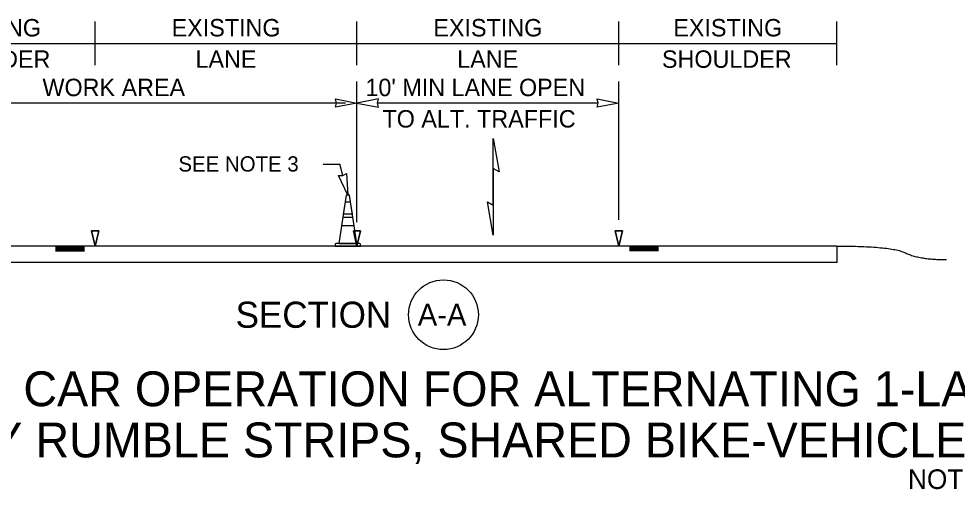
# Model space of a CAD drawing. Extents: x 99999.1 to 100095.7, y 99995 to 100010.7.
# Drawn here: x 100004.94 to 100009.243, y 100001.18 to 100003.339 of the extents above; entities that cross this region are included whole.
import ezdxf

# ---------------------------------------------------------------- set-up
doc = ezdxf.new("R2010")
doc.units = 0
for name, color, linetype in [('SH_DE_DetailHeading1Text', 7, 'Continuous'), ('TR_WZ_TrafficConeElev', 7, 'Continuous'), ('TR_WZ_WorkZoneDetails', 7, 'Continuous'), ('TR_WZ_WorkZoneTextCurrent', 7, 'Continuous')]:
    doc.layers.add(name, color=color, linetype=linetype)

msp = doc.modelspace()

# ---------------------------------------------------------------- linework, layer by layer
at = {"layer": 'TR_WZ_TrafficConeElev'}
for p, q in [((100006.4363, 100002.4976), (100006.428, 100002.4434)), ((100006.4616, 100002.4976), (100006.4363, 100002.4976)), ((100006.4699, 100002.4434), (100006.4616, 100002.4976)), ((100006.4255, 100002.4268), (100006.4197, 100002.3893)), ((100006.4724, 100002.4268), (100006.4255, 100002.4268)), ((100006.428, 100002.4434), (100006.4699, 100002.4434)), ((100006.4782, 100002.3893), (100006.4724, 100002.4268)), ((100006.4197, 100002.3893), (100006.4782, 100002.3893)), ((100006.3953, 100002.308), (100006.3911, 100002.3038)), ((100006.3911, 100002.3038), (100006.3911, 100002.2955)), ((100006.3911, 100002.2955), (100006.5068, 100002.2955)), ((100006.4073, 100002.308), (100006.3953, 100002.308)), ((100006.5068, 100002.3038), (100006.5026, 100002.308)), ((100006.5068, 100002.2955), (100006.5068, 100002.3038))]:
    msp.add_line(p, q, dxfattribs=at)
msp.add_lwpolyline([(100006.4073, 100002.308), (100006.4906, 100002.308), (100006.4568, 100002.5288), (100006.4411, 100002.5288)], close=True, dxfattribs=at)
msp.add_lwpolyline([(100006.4073, 100002.308), (100006.4906, 100002.308), (100006.4568, 100002.5288), (100006.4411, 100002.5288)], close=True, dxfattribs=at)
msp.add_lwpolyline([(100006.5026, 100002.308), (100006.4906, 100002.308), (100006.4073, 100002.308)], dxfattribs=at)
at = {"layer": 'TR_WZ_WorkZoneDetails'}
for p, q in [((100005.2907, 100003.1255), (100005.2907, 100003.3255)), ((100006.4907, 100003.1255), (100006.4907, 100003.3255)), ((100007.6907, 100003.1255), (100007.6907, 100003.3255)), ((100008.6907, 100003.1255), (100008.6907, 100003.3255)), ((100004.2907, 100003.2255), (100005.2907, 100003.2255)), ((100005.2907, 100003.2255), (100006.4907, 100003.2255)), ((100006.4907, 100003.2255), (100007.6907, 100003.2255)), ((100007.6907, 100003.2255), (100008.6907, 100003.2255)), ((100006.4907, 100002.4052), (100006.4907, 100003.0515)), ((100007.6907, 100002.4152), (100007.6907, 100003.0515)), ((100006.4387, 100002.9515), (100004.3844, 100002.9515)), ((100007.597, 100002.9515), (100006.5844, 100002.9515)), ((100006.3358, 100002.6715), (100006.412, 100002.6715)), ((100006.4255, 100002.6196), (100006.412, 100002.6715)), ((100007.1157, 100002.6519), (100007.1157, 100002.4831)), ((100007.1157, 100002.4831), (100007.1157, 100002.6519)), ((100008.6907, 100002.2954), (100004.2907, 100002.2954)), ((100005.1077, 100002.2902), (100005.2407, 100002.2902)), ((100005.1077, 100002.2846), (100005.2407, 100002.2846)), ((100005.1077, 100002.2789), (100005.2407, 100002.2789)), ((100007.8737, 100002.2898), (100007.7407, 100002.2898)), ((100007.8737, 100002.2842), (100007.7407, 100002.2842)), ((100007.8737, 100002.2785), (100007.7407, 100002.2785)), ((100008.6907, 100002.2954), (100008.6907, 100002.2204)), ((100005.1077, 100002.2737), (100005.2407, 100002.2737)), ((100007.8737, 100002.2733), (100007.7407, 100002.2733)), ((100008.6907, 100002.2204), (100004.2907, 100002.2204))]:
    msp.add_line(p, q, dxfattribs=at)
for points in [[(100006.4907, 100002.9515), (100006.3924, 100002.9322), (100006.397, 100002.9515), (100006.3924, 100002.9708)], [(100006.4907, 100002.9515), (100006.589, 100002.9322), (100006.5844, 100002.9515), (100006.589, 100002.9708)], [(100007.6907, 100002.9515), (100007.5924, 100002.9322), (100007.597, 100002.9515), (100007.5924, 100002.9708)], [(100007.1157, 100002.7895), (100007.1427, 100002.6363), (100007.1157, 100002.6519)], [(100006.449, 100002.5288), (100006.4057, 100002.6192), (100006.4255, 100002.6196), (100006.443, 100002.6288)], [(100007.1157, 100002.3454), (100007.0887, 100002.4987), (100007.1157, 100002.4831)], [(100005.2907, 100002.2954), (100005.274, 100002.3652), (100005.3073, 100002.3652)], [(100006.4907, 100002.2954), (100006.474, 100002.3652), (100006.5074, 100002.3652)], [(100007.6907, 100002.2954), (100007.674, 100002.3652), (100007.7073, 100002.3652)]]:
    msp.add_lwpolyline(points, close=True, dxfattribs=at)
for points in [[(100005.3073, 100002.3652), (100005.274, 100002.3652), (100005.2907, 100002.2954), (100005.3073, 100002.3652)], [(100006.5074, 100002.3652), (100006.474, 100002.3652), (100006.4907, 100002.2954), (100006.5074, 100002.3652)], [(100007.7073, 100002.3652), (100007.674, 100002.3652), (100007.6907, 100002.2954), (100007.7073, 100002.3652)]]:
    msp.add_lwpolyline(points, dxfattribs=at)
msp.add_circle((100006.8872, 100001.9805), 0.16, dxfattribs=at)
msp.add_open_spline([(100008.6907, 100002.2954), (100008.9419, 100002.2956), (100009.0674, 100002.2335), (100009.1928, 100002.2336)], degree=2, dxfattribs=at)

# ---------------------------------------------------------------- texts
at = {"layer": 'SH_DE_DetailHeading1Text'}
for s, height, p in [('PILOT CAR OPERATION FOR ALTERNATING 1-LANE, 2-WAY TRAFFIC: AFAD-CONTROLLED +', 0.16, (100004.2834, 100001.5606)), ('TEMPORARY RUMBLE STRIPS, SHARED BIKE-VEHICLE LANE STRATEGY (HIGHWAYS, 40 MPH OR LESS)', 0.16, (100003.6018, 100001.3259)), ('NOT TO SCALE', 0.09, (100009.0168, 100001.1809))]:
    msp.add_text(s, height=height, rotation=360, dxfattribs=at).set_placement(p)
at = {"layer": 'TR_WZ_WorkZoneDetails'}
for s, height, p in [('EXISTING', 0.08, (100004.5424, 100003.2575)), ('EXISTING', 0.08, (100005.6409, 100003.2575)), ('EXISTING', 0.08, (100006.8409, 100003.2575)), ('EXISTING', 0.08, (100007.9409, 100003.2575)), ('SHOULDER', 0.08, (100004.4905, 100003.1135)), ('LANE', 0.08, (100005.7503, 100003.1135)), ('LANE', 0.08, (100006.9503, 100003.1135)), ('SHOULDER', 0.08, (100007.889, 100003.1135)), ('SECTION', 0.12, (100005.9342, 100001.9205)), ('A-A', 0.1, (100006.7694, 100001.9305))]:
    msp.add_text(s, height=height, rotation=360, dxfattribs=at).set_placement(p)
for s, p in [('WORK AREA', (100005.0487, 100002.9835)), ("10' MIN LANE OPEN", (100006.5294, 100002.9835)), ('TO ALT. TRAFFIC', (100006.6075, 100002.8395))]:
    msp.add_text(s, height=0.08, dxfattribs=at).set_placement(p)
at = {"layer": 'TR_WZ_WorkZoneTextCurrent'}
msp.add_text('SEE NOTE 3', height=0.07, dxfattribs=at).set_placement((100005.672, 100002.6375))

doc.saveas('drawing.dxf')
